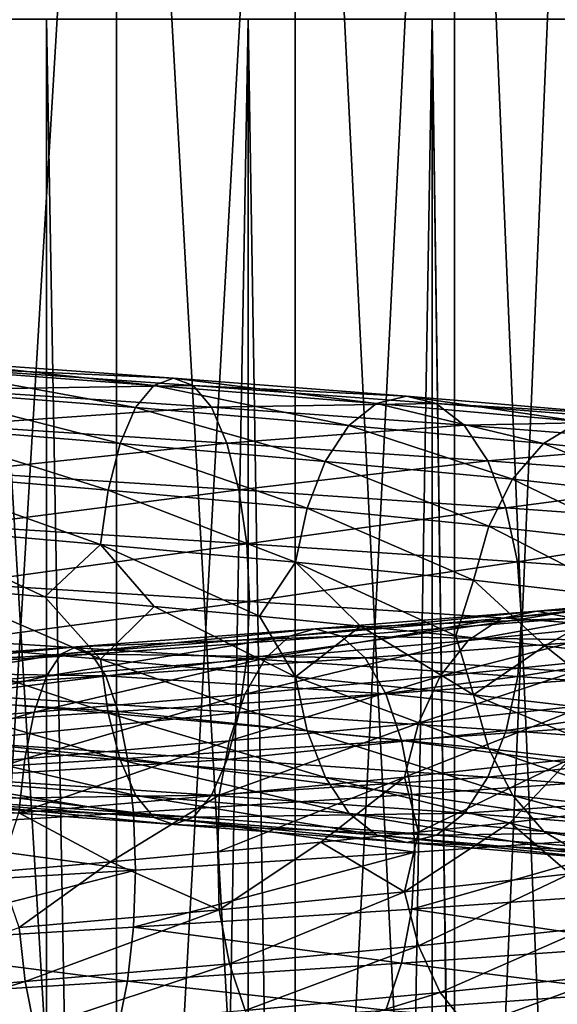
# Model space of a CAD drawing. Header units: metres. Extents: x -109 to 109, y -917 to 389.
# Tile 469 of 656: x 3 to 9, y -421 to -410. Entities that reach past the tile are written whole.
import ezdxf

# ---------------------------------------------------------------- set-up
doc = ezdxf.new("R2010")
doc.units = ezdxf.units.M
doc.layers.add('solid_24503124_XXX_01_SW0001_01', color=7, linetype='CONTINUOUS')

msp = doc.modelspace()

# ---------------------------------------------------------------- linework, layer by layer
at = {"layer": 'solid_24503124_XXX_01_SW0001_01'}
for points in [[(2.204994, -399, -388.454315), (2.204994, -434.5, -388.454315), (4.3349, -434.5, -389.060333)], [(4.3349, -399, -389.060333), (2.204994, -399, -388.454315), (4.3349, -434.5, -389.060333)], [(4.3349, -399, -411.439667), (4.3349, -434.5, -411.439667), (2.204994, -434.5, -412.045685)], [(2.204994, -399, -412.045685), (4.3349, -399, -411.439667), (2.204994, -434.5, -412.045685)], [(4.3349, -399, -389.060333), (4.3349, -434.5, -389.060333), (6.317186, -434.5, -390.047394)], [(6.317186, -399, -390.047394), (4.3349, -399, -389.060333), (6.317186, -434.5, -390.047394)], [(6.317186, -399, -410.452606), (6.317186, -434.5, -410.452606), (4.3349, -434.5, -411.439667)], [(4.3349, -399, -411.439667), (6.317186, -399, -410.452606), (4.3349, -434.5, -411.439667)], [(6.317186, -399, -390.047394), (6.317186, -434.5, -390.047394), (8.084348, -434.5, -391.381897)], [(8.084348, -399, -391.381897), (6.317186, -399, -390.047394), (8.084348, -434.5, -391.381897)], [(8.084348, -399, -409.118103), (8.084348, -434.5, -409.118103), (6.317186, -434.5, -410.452606)], [(6.317186, -399, -410.452606), (8.084348, -399, -409.118103), (6.317186, -434.5, -410.452606)], [(8.084348, -399, -391.381897), (8.084348, -434.5, -391.381897), (9.576207, -434.5, -393.018372)], [(9.576207, -399, -393.018372), (8.084348, -399, -391.381897), (9.576207, -434.5, -393.018372)], [(9.576207, -399, -407.481628), (9.576207, -434.5, -407.481628), (8.084348, -434.5, -409.118103)], [(8.084348, -399, -409.118103), (9.576207, -399, -407.481628), (8.084348, -434.5, -409.118103)], [(1.199402, -410, 12.944548), (1.198704, -535, 12.944597), (3.557269, -535, 12.503851)], [(1.19961, -410, -12.944529), (3.557269, -535, -12.503851), (1.198704, -535, -12.944597)], [(1.199402, -410, 12.944548), (3.557269, -535, 12.503851), (3.557692, -410, 12.503706)], [(3.557568, -410, -12.503741), (3.557269, -535, -12.503851), (1.19961, -410, -12.944529)], [(3.557692, -410, 12.503706), (3.557269, -535, 12.503851), (5.795265, -535, 11.636799)], [(5.79467, -410, -11.637084), (5.795265, -535, -11.636799), (3.557269, -535, -12.503851)], [(5.79467, -410, -11.637084), (3.557269, -535, -12.503851), (3.557568, -410, -12.503741)], [(3.557692, -410, 12.503706), (5.795265, -535, 11.636799), (5.794521, -410, 11.637158)], [(5.794521, -410, 11.637158), (5.795265, -535, 11.636799), (7.834196, -535, 10.374236)], [(5.794521, -410, 11.637158), (7.834196, -535, 10.374236), (7.834294, -410, 10.374181)], [(7.834188, -410, -10.374262), (5.795265, -535, -11.636799), (5.79467, -410, -11.637084)], [(7.834188, -410, -10.374262), (7.834196, -535, -10.374236), (5.795265, -535, -11.636799)], [(7.834188, -410, -10.374262), (9.606456, -535, -8.758754), (7.834196, -535, -10.374236)], [(9.607141, -410, -8.758013), (9.606456, -535, -8.758754), (7.834188, -410, -10.374262)], [(7.834294, -410, 10.374181), (7.834196, -535, 10.374236), (9.606456, -535, 8.758754)], [(7.834294, -410, 10.374181), (9.606456, -535, 8.758754), (9.607066, -410, 8.758096)], [(2.137902, -413.861908, -15.383871), (4.748773, -414.060333, -14.788359), (2.236156, -413.780304, -16.090885)], [(2.236156, -413.780304, -16.090885), (4.967018, -413.978729, -15.468005), (2.334446, -413.860291, -16.798157)], [(4.748773, -414.060333, -14.788359), (4.967018, -413.978729, -15.468005), (2.236156, -413.780304, -16.090885)], [(2.046802, -414.105103, -14.728334), (4.546418, -414.303528, -14.158198), (2.137902, -413.861908, -15.383871)], [(4.546418, -414.303528, -14.158198), (4.748773, -414.060333, -14.788359), (2.137902, -413.861908, -15.383871)], [(2.334446, -413.860291, -16.798157), (5.185341, -414.058716, -16.147898), (2.425653, -414.101868, -17.45446)], [(4.967018, -413.978729, -15.468005), (5.185341, -414.058716, -16.147898), (2.334446, -413.860291, -16.798157)], [(5.185341, -414.058716, -16.147898), (5.387933, -414.300293, -16.778795), (2.425653, -414.101868, -17.45446)], [(4.546418, -414.303528, -14.158198), (6.91042, -414.501953, -13.166953), (4.748773, -414.060333, -14.788359)], [(4.748773, -414.060333, -14.788359), (7.217993, -414.258759, -13.752995), (4.967018, -413.978729, -15.468005)], [(6.91042, -414.501953, -13.166953), (7.217993, -414.258759, -13.752995), (4.748773, -414.060333, -14.788359)], [(4.967018, -413.978729, -15.468005), (7.549719, -414.177155, -14.385058), (5.185341, -414.058716, -16.147898)], [(7.217993, -414.258759, -13.752995), (7.549719, -414.177155, -14.385058), (4.967018, -413.978729, -15.468005)], [(5.185341, -414.058716, -16.147898), (7.881565, -414.257141, -15.017349), (5.387933, -414.300293, -16.778795)], [(7.549719, -414.177155, -14.385058), (7.881565, -414.257141, -15.017349), (5.185341, -414.058716, -16.147898)], [(1.969368, -414.502991, -14.171139), (4.37442, -414.701447, -13.622572), (2.046802, -414.105103, -14.728334)], [(4.37442, -414.701447, -13.622572), (4.546418, -414.303528, -14.158198), (2.046802, -414.105103, -14.728334)], [(2.425653, -414.101868, -17.45446), (5.387933, -414.300293, -16.778795), (2.503246, -414.498352, -18.012806)], [(7.217993, -414.258759, -13.752995), (9.472935, -414.457214, -12.3085), (7.549719, -414.177155, -14.385058)], [(7.549719, -414.177155, -14.385058), (9.908294, -414.37561, -12.874176), (7.881565, -414.257141, -15.017349)], [(9.472935, -414.457214, -12.3085), (9.908294, -414.37561, -12.874176), (7.549719, -414.177155, -14.385058)], [(7.881565, -414.257141, -15.017349), (8.189497, -414.498749, -15.604077), (5.387933, -414.300293, -16.778795)], [(6.91042, -414.501953, -13.166953), (9.069275, -414.700409, -11.784011), (7.217993, -414.258759, -13.752995)], [(9.069275, -414.700409, -11.784011), (9.472935, -414.457214, -12.3085), (7.217993, -414.258759, -13.752995)], [(7.881565, -414.257141, -15.017349), (10.34381, -414.455597, -13.440058), (8.189497, -414.498749, -15.604077)], [(9.908294, -414.37561, -12.874176), (10.34381, -414.455597, -13.440058), (7.881565, -414.257141, -15.017349)], [(5.387933, -414.300293, -16.778795), (5.560286, -414.696777, -17.315527), (2.503246, -414.498352, -18.012806)], [(4.37442, -414.701447, -13.622572), (6.648989, -414.899872, -12.668828), (4.546418, -414.303528, -14.158198)], [(6.648989, -414.899872, -12.668828), (6.91042, -414.501953, -13.166953), (4.546418, -414.303528, -14.158198)], [(5.387933, -414.300293, -16.778795), (8.189497, -414.498749, -15.604077), (5.560286, -414.696777, -17.315527)], [(1.909741, -415.021759, -13.742077), (4.241975, -415.220215, -13.210119), (1.969368, -414.502991, -14.171139)], [(4.241975, -415.220215, -13.210119), (4.37442, -414.701447, -13.622572), (1.969368, -414.502991, -14.171139)], [(2.503246, -414.498352, -18.012806), (5.560286, -414.696777, -17.315527), (2.563069, -415.016113, -18.443275)], [(8.189497, -414.498749, -15.604077), (8.451468, -414.895233, -16.103231), (5.560286, -414.696777, -17.315527)], [(6.648989, -414.899872, -12.668828), (8.726171, -415.098297, -11.338204), (6.91042, -414.501953, -13.166953)], [(8.726171, -415.098297, -11.338204), (9.069275, -414.700409, -11.784011), (6.91042, -414.501953, -13.166953)], [(10.34381, -414.455597, -13.440058), (10.747943, -414.697174, -13.96516), (8.189497, -414.498749, -15.604077)], [(8.189497, -414.498749, -15.604077), (10.747943, -414.697174, -13.96516), (8.451468, -414.895233, -16.103231)], [(9.069275, -414.700409, -11.784011), (10.958831, -414.898834, -10.051695), (9.472935, -414.457214, -12.3085)], [(5.560286, -414.696777, -17.315527), (5.693165, -415.214539, -17.729334), (2.563069, -415.016113, -18.443275)], [(4.241975, -415.220215, -13.210119), (6.447676, -415.41864, -12.285252), (4.37442, -414.701447, -13.622572)], [(6.447676, -415.41864, -12.285252), (6.648989, -414.899872, -12.668828), (4.37442, -414.701447, -13.622572)], [(5.560286, -414.696777, -17.315527), (8.451468, -414.895233, -16.103231), (5.693165, -415.214539, -17.729334)], [(10.747943, -414.697174, -13.96516), (11.091756, -415.093658, -14.411888), (8.451468, -414.895233, -16.103231)], [(8.726171, -415.098297, -11.338204), (10.544242, -415.296722, -9.671424), (9.069275, -414.700409, -11.784011)], [(10.544242, -415.296722, -9.671424), (10.958831, -414.898834, -10.051695), (9.069275, -414.700409, -11.784011)], [(8.451468, -414.895233, -16.103231), (8.653441, -415.412994, -16.488066), (5.693165, -415.214539, -17.729334)], [(6.447676, -415.41864, -12.285252), (8.461967, -415.617065, -10.994915), (6.648989, -414.899872, -12.668828)], [(8.461967, -415.617065, -10.994915), (8.726171, -415.098297, -11.338204), (6.648989, -414.899872, -12.668828)], [(8.451468, -414.895233, -16.103231), (11.091756, -415.093658, -14.411888), (8.653441, -415.412994, -16.488066)], [(1.87148, -415.620972, -13.466759), (4.156989, -415.819397, -12.945458), (1.909741, -415.021759, -13.742077)], [(4.156989, -415.819397, -12.945458), (4.241975, -415.220215, -13.210119), (1.909741, -415.021759, -13.742077)], [(2.563069, -415.016113, -18.443275), (5.693165, -415.214539, -17.729334), (2.601561, -415.614716, -18.720257)], [(8.461967, -415.617065, -10.994915), (10.224992, -415.815491, -9.3786), (8.726171, -415.098297, -11.338204)], [(11.091756, -415.093658, -14.411888), (11.356826, -415.61142, -14.756303), (8.653441, -415.412994, -16.488066)], [(10.224992, -415.815491, -9.3786), (10.544242, -415.296722, -9.671424), (8.726171, -415.098297, -11.338204)], [(5.693165, -415.214539, -17.729334), (5.778665, -415.813141, -17.995592), (2.601561, -415.614716, -18.720257)], [(4.156989, -415.819397, -12.945458), (6.318499, -416.017822, -12.03912), (4.241975, -415.220215, -13.210119)], [(6.318499, -416.017822, -12.03912), (6.447676, -415.41864, -12.285252), (4.241975, -415.220215, -13.210119)], [(5.693165, -415.214539, -17.729334), (8.653441, -415.412994, -16.488066), (5.778665, -415.813141, -17.995592)], [(8.653441, -415.412994, -16.488066), (8.783399, -416.011597, -16.735683), (5.778665, -415.813141, -17.995592)], [(6.318499, -416.017822, -12.03912), (8.292434, -416.216278, -10.774635), (6.447676, -415.41864, -12.285252)], [(8.292434, -416.216278, -10.774635), (8.461967, -415.617065, -10.994915), (6.447676, -415.41864, -12.285252)], [(8.653441, -415.412994, -16.488066), (11.356826, -415.61142, -14.756303), (8.783399, -416.011597, -16.735683)], [(1.87148, -415.620972, -13.466759), (2.291537, -416.290405, -13.303241), (3.540513, -416.399384, -13.026772)], [(1.87148, -415.620972, -13.466759), (3.540513, -416.399384, -13.026772), (4.156989, -415.819397, -12.945458)], [(2.601561, -415.614716, -18.720257), (5.778665, -415.813141, -17.995592), (2.607398, -416.252594, -18.819218)], [(8.292434, -416.216278, -10.774635), (10.020137, -416.414703, -9.190703), (8.461967, -415.617065, -10.994915)], [(10.020137, -416.414703, -9.190703), (10.224992, -415.815491, -9.3786), (8.461967, -415.617065, -10.994915)], [(11.356826, -415.61142, -14.756303), (11.527383, -416.210022, -14.977913), (8.783399, -416.011597, -16.735683)], [(5.778665, -415.813141, -17.995592), (5.809023, -416.451508, -18.08964), (2.607398, -416.252594, -18.819218)], [(4.156989, -415.819397, -12.945458), (3.540513, -416.399384, -13.026772), (4.753007, -416.507904, -12.635534)], [(4.156989, -415.819397, -12.945458), (4.753007, -416.507904, -12.635534), (5.921514, -416.616333, -12.131742)], [(4.156989, -415.819397, -12.945458), (5.921514, -416.616333, -12.131742), (6.318499, -416.017822, -12.03912)], [(5.778665, -415.813141, -17.995592), (8.783399, -416.011597, -16.735683), (5.809023, -416.451508, -18.08964)], [(8.783399, -416.011597, -16.735683), (8.824826, -416.649628, -16.825552), (5.809023, -416.451508, -18.08964)], [(6.318499, -416.017822, -12.03912), (5.921514, -416.616333, -12.131742), (7.039424, -416.724945, -11.518464)], [(6.318499, -416.017822, -12.03912), (7.039424, -416.724945, -11.518464), (8.09824, -416.833923, -10.800395)], [(6.318499, -416.017822, -12.03912), (8.09824, -416.833923, -10.800395), (8.292434, -416.216278, -10.774635)], [(8.783399, -416.011597, -16.735683), (11.527383, -416.210022, -14.977913), (8.824826, -416.649628, -16.825552)], [(2.607398, -416.252594, -18.819218), (5.809023, -416.451508, -18.08964), (2.601826, -416.885162, -18.722162)], [(8.292434, -416.216278, -10.774635), (8.09824, -416.833923, -10.800395), (9.084081, -416.942841, -9.986256)], [(8.292434, -416.216278, -10.774635), (9.084081, -416.942841, -9.986256), (10.020137, -416.414703, -9.190703)], [(11.527383, -416.210022, -14.977913), (11.587509, -416.848358, -15.05634), (8.824826, -416.649628, -16.825552)], [(1.871745, -416.891418, -13.468664), (4.157577, -417.089844, -12.94729), (2.291537, -416.290405, -13.303241)], [(4.157577, -417.089844, -12.94729), (3.540513, -416.399384, -13.026772), (2.291537, -416.290405, -13.303241)], [(8.600976, -416.639954, 12.932597), (8.996261, -416.55835, 13.526956), (11.186664, -416.359924, 11.781415)], [(10.695134, -416.441528, 11.263753), (8.600976, -416.639954, 12.932597), (11.186664, -416.359924, 11.781415)], [(11.186664, -416.359924, 11.781415), (8.996261, -416.55835, 13.526956), (11.67837, -416.439911, 12.299264)], [(5.809023, -416.451508, -18.08964), (5.779253, -417.083588, -17.997425), (2.601826, -416.885162, -18.722162)], [(4.157577, -417.089844, -12.94729), (4.753007, -416.507904, -12.635534), (3.540513, -416.399384, -13.026772)], [(5.809023, -416.451508, -18.08964), (8.824826, -416.649628, -16.825552), (5.779253, -417.083588, -17.997425)], [(8.234471, -416.883148, 12.381515), (8.600976, -416.639954, 12.932597), (10.695134, -416.441528, 11.263753)], [(10.239394, -416.684723, 10.783783), (8.234471, -416.883148, 12.381515), (10.695134, -416.441528, 11.263753)], [(8.996261, -416.55835, 13.526956), (9.391689, -416.638336, 14.12153), (11.67837, -416.439911, 12.299264)], [(10.020137, -416.414703, -9.190703), (9.084081, -416.942841, -9.986256), (9.986177, -417.051514, -9.084167)], [(4.157577, -417.089844, -12.94729), (6.319393, -417.288269, -12.040824), (4.753007, -416.507904, -12.635534)], [(6.319393, -417.288269, -12.040824), (5.921514, -416.616333, -12.131742), (4.753007, -416.507904, -12.635534)], [(6.252214, -416.838379, 14.218593), (6.539555, -416.756775, 14.872054), (8.996261, -416.55835, 13.526956)], [(8.600976, -416.639954, 12.932597), (6.252214, -416.838379, 14.218593), (8.996261, -416.55835, 13.526956)], [(8.996261, -416.55835, 13.526956), (6.539555, -416.756775, 14.872054), (9.391689, -416.638336, 14.12153)], [(8.824826, -416.649628, -16.825552), (8.784293, -417.282043, -16.737389), (5.779253, -417.083588, -17.997425)], [(6.319393, -417.288269, -12.040824), (7.039424, -416.724945, -11.518464), (5.921514, -416.616333, -12.131742)], [(5.985795, -417.081573, 13.612711), (6.252214, -416.838379, 14.218593), (8.600976, -416.639954, 12.932597)], [(8.234471, -416.883148, 12.381515), (5.985795, -417.081573, 13.612711), (8.600976, -416.639954, 12.932597)], [(6.539555, -416.756775, 14.872054), (6.826999, -416.836761, 15.525751), (9.391689, -416.638336, 14.12153)], [(9.391689, -416.638336, 14.12153), (6.826999, -416.836761, 15.525751), (9.758623, -416.879913, 14.673258)], [(7.922949, -417.281036, 11.913103), (8.234471, -416.883148, 12.381515), (10.239394, -416.684723, 10.783783)], [(9.852022, -417.082611, 10.375816), (7.922949, -417.281036, 11.913103), (10.239394, -416.684723, 10.783783)], [(8.824826, -416.649628, -16.825552), (11.587509, -416.848358, -15.05634), (8.784293, -417.282043, -16.737389)], [(3.717041, -417.036804, 15.080308), (3.88787, -416.9552, 15.773372), (6.539555, -416.756775, 14.872054)], [(6.252214, -416.838379, 14.218593), (3.717041, -417.036804, 15.080308), (6.539555, -416.756775, 14.872054)], [(6.539555, -416.756775, 14.872054), (3.88787, -416.9552, 15.773372), (6.826999, -416.836761, 15.525751)], [(6.319393, -417.288269, -12.040824), (8.293608, -417.486725, -10.77616), (7.039424, -416.724945, -11.518464)], [(8.293608, -417.486725, -10.77616), (8.09824, -416.833923, -10.800395), (7.039424, -416.724945, -11.518464)], [(4.243077, -417.688446, -13.21355), (4.157577, -417.089844, -12.94729), (1.871745, -416.891418, -13.468664)], [(1.910237, -417.490021, -13.745646), (4.243077, -417.688446, -13.21355), (1.871745, -416.891418, -13.468664)], [(2.601826, -416.885162, -18.722162), (5.779253, -417.083588, -17.997425), (2.563565, -417.484375, -18.446844)], [(3.558651, -417.279999, 14.437707), (3.717041, -417.036804, 15.080308), (6.252214, -416.838379, 14.218593)], [(5.985795, -417.081573, 13.612711), (3.558651, -417.279999, 14.437707), (6.252214, -416.838379, 14.218593)], [(3.88787, -416.9552, 15.773372), (4.05876, -417.035187, 16.466686), (6.826999, -416.836761, 15.525751)], [(6.826999, -416.836761, 15.525751), (4.05876, -417.035187, 16.466686), (7.09373, -417.078339, 16.132341)], [(5.759344, -417.479462, 13.097722), (5.985795, -417.081573, 13.612711), (8.234471, -416.883148, 12.381515)], [(7.922949, -417.281036, 11.913103), (5.759344, -417.479462, 13.097722), (8.234471, -416.883148, 12.381515)], [(6.826999, -416.836761, 15.525751), (7.09373, -417.078339, 16.132341), (9.758623, -416.879913, 14.673258)], [(9.758623, -416.879913, 14.673258), (7.09373, -417.078339, 16.132341), (10.070788, -417.276398, 15.142636)], [(8.293608, -417.486725, -10.77616), (9.084081, -416.942841, -9.986256), (8.09824, -416.833923, -10.800395)], [(11.587509, -416.848358, -15.05634), (11.528557, -417.480469, -14.979438), (8.784293, -417.282043, -16.737389)], [(1.071474, -417.235229, 15.495208), (1.120717, -417.153625, 16.20734), (3.88787, -416.9552, 15.773372)], [(3.717041, -417.036804, 15.080308), (1.071474, -417.235229, 15.495208), (3.88787, -416.9552, 15.773372)], [(3.88787, -416.9552, 15.773372), (1.120717, -417.153625, 16.20734), (4.05876, -417.035187, 16.466686)], [(8.293608, -417.486725, -10.77616), (10.021556, -417.68515, -9.192004), (9.084081, -416.942841, -9.986256)], [(10.021556, -417.68515, -9.192004), (9.986177, -417.051514, -9.084167), (9.084081, -416.942841, -9.986256)], [(1.025817, -417.478424, 14.834927), (1.071474, -417.235229, 15.495208), (3.717041, -417.036804, 15.080308)], [(3.558651, -417.279999, 14.437707), (1.025817, -417.478424, 14.834927), (3.717041, -417.036804, 15.080308)], [(1.120717, -417.153625, 16.20734), (1.169978, -417.233612, 16.919729), (4.05876, -417.035187, 16.466686)], [(4.05876, -417.035187, 16.466686), (1.169978, -417.233612, 16.919729), (4.217336, -417.276764, 17.110039)], [(5.779253, -417.083588, -17.997425), (5.694267, -417.6828, -17.732763), (2.563565, -417.484375, -18.446844)], [(3.424022, -417.677887, 13.891507), (3.558651, -417.279999, 14.437707), (5.985795, -417.081573, 13.612711)], [(5.759344, -417.479462, 13.097722), (3.424022, -417.677887, 13.891507), (5.985795, -417.081573, 13.612711)], [(4.05876, -417.035187, 16.466686), (4.217336, -417.276764, 17.110039), (7.09373, -417.078339, 16.132341)], [(6.44935, -417.886871, -12.288442), (6.319393, -417.288269, -12.040824), (4.157577, -417.089844, -12.94729)], [(4.243077, -417.688446, -13.21355), (6.44935, -417.886871, -12.288442), (4.157577, -417.089844, -12.94729)], [(7.09373, -417.078339, 16.132341), (4.217336, -417.276764, 17.110039), (7.32065, -417.474823, 16.648396)], [(5.779253, -417.083588, -17.997425), (8.784293, -417.282043, -16.737389), (5.694267, -417.6828, -17.732763)], [(7.09373, -417.078339, 16.132341), (7.32065, -417.474823, 16.648396), (10.070788, -417.276398, 15.142636)], [(7.683064, -417.799805, 11.552408), (7.922949, -417.281036, 11.913103), (9.852022, -417.082611, 10.375816)], [(9.553731, -417.601379, 10.061666), (7.683064, -417.799805, 11.552408), (9.852022, -417.082611, 10.375816)], [(1.169978, -417.233612, 16.919729), (1.215689, -417.47522, 17.580782), (4.217336, -417.276764, 17.110039)], [(0.987009, -417.876343, 14.2737), (1.025817, -417.478424, 14.834927), (3.558651, -417.279999, 14.437707)], [(3.424022, -417.677887, 13.891507), (0.987009, -417.876343, 14.2737), (3.558651, -417.279999, 14.437707)], [(4.217336, -417.276764, 17.110039), (1.215689, -417.47522, 17.580782), (4.352243, -417.673248, 17.657368)], [(4.217336, -417.276764, 17.110039), (4.352243, -417.673248, 17.657368), (7.32065, -417.474823, 16.648396)], [(5.584967, -417.99823, 12.701159), (5.759344, -417.479462, 13.097722), (7.922949, -417.281036, 11.913103)], [(7.683064, -417.799805, 11.552408), (5.584967, -417.99823, 12.701159), (7.922949, -417.281036, 11.913103)], [(8.784293, -417.282043, -16.737389), (8.655116, -417.881226, -16.491257), (5.694267, -417.6828, -17.732763)], [(8.464165, -418.085297, -10.99777), (8.293608, -417.486725, -10.77616), (6.319393, -417.288269, -12.040824)], [(6.44935, -417.886871, -12.288442), (8.464165, -418.085297, -10.99777), (6.319393, -417.288269, -12.040824)], [(10.070788, -417.276398, 15.142636), (7.32065, -417.474823, 16.648396), (10.31146, -417.794159, 15.504515)], [(8.784293, -417.282043, -16.737389), (11.528557, -417.480469, -14.979438), (8.655116, -417.881226, -16.491257)], [(1.215689, -417.47522, 17.580782), (1.254578, -417.871704, 18.143169), (4.352243, -417.673248, 17.657368)], [(4.375956, -418.206207, -13.627356), (4.243077, -417.688446, -13.21355), (1.910237, -417.490021, -13.745646)], [(1.97006, -418.007782, -14.176115), (4.375956, -418.206207, -13.627356), (1.910237, -417.490021, -13.745646)], [(2.563565, -417.484375, -18.446844), (5.694267, -417.6828, -17.732763), (2.503937, -418.003143, -18.017782)], [(3.320352, -418.196686, 13.470911), (3.424022, -417.677887, 13.891507), (5.759344, -417.479462, 13.097722)], [(5.584967, -417.99823, 12.701159), (3.320352, -418.196686, 13.470911), (5.759344, -417.479462, 13.097722)], [(7.32065, -417.474823, 16.648396), (4.352243, -417.673248, 17.657368), (7.495598, -417.992584, 17.046257)], [(7.32065, -417.474823, 16.648396), (7.495598, -417.992584, 17.046257), (10.31146, -417.794159, 15.504515)], [(10.227648, -418.283752, -9.381036), (10.021556, -417.68515, -9.192004), (8.293608, -417.486725, -10.77616)], [(8.464165, -418.085297, -10.99777), (10.227648, -418.283752, -9.381036), (8.293608, -417.486725, -10.77616)], [(11.528557, -417.480469, -14.979438), (11.359024, -418.079651, -14.759158), (8.655116, -417.881226, -16.491257)], [(0.957125, -418.395111, 13.841532), (0.987009, -417.876343, 14.2737), (3.424022, -417.677887, 13.891507)], [(3.320352, -418.196686, 13.470911), (0.957125, -418.395111, 13.841532), (3.424022, -417.677887, 13.891507)], [(4.352243, -417.673248, 17.657368), (1.254578, -417.871704, 18.143169), (4.456253, -418.19101, 18.079342)], [(4.352243, -417.673248, 17.657368), (4.456253, -418.19101, 18.079342), (7.495598, -417.992584, 17.046257)], [(7.529137, -418.399017, 11.320958), (7.683064, -417.799805, 11.552408), (9.553731, -417.601379, 10.061666)], [(9.362325, -418.200592, 9.860083), (7.529137, -418.399017, 11.320958), (9.553731, -417.601379, 10.061666)], [(5.694267, -417.6828, -17.732763), (5.561821, -418.201569, -17.320311), (2.503937, -418.003143, -18.017782)], [(6.651323, -418.404633, -12.673276), (6.44935, -417.886871, -12.288442), (4.243077, -417.688446, -13.21355)], [(4.375956, -418.206207, -13.627356), (6.651323, -418.404633, -12.673276), (4.243077, -417.688446, -13.21355)], [(5.694267, -417.6828, -17.732763), (8.655116, -417.881226, -16.491257), (5.561821, -418.201569, -17.320311)], [(1.254578, -417.871704, 18.143169), (1.284559, -418.389465, 18.576754), (4.456253, -418.19101, 18.079342)], [(5.473074, -418.597443, 12.446695), (5.584967, -417.99823, 12.701159), (7.683064, -417.799805, 11.552408)], [(7.529137, -418.399017, 11.320958), (5.473074, -418.597443, 12.446695), (7.683064, -417.799805, 11.552408)], [(8.655116, -417.881226, -16.491257), (8.453803, -418.399994, -16.107679), (5.561821, -418.201569, -17.320311)], [(8.729235, -418.603058, -11.342185), (8.464165, -418.085297, -10.99777), (6.44935, -417.886871, -12.288442)], [(6.651323, -418.404633, -12.673276), (8.729235, -418.603058, -11.342185), (6.44935, -417.886871, -12.288442)], [(10.31146, -417.794159, 15.504515), (7.495598, -417.992584, 17.046257), (10.466317, -418.392761, 15.737361)], [(8.655116, -417.881226, -16.491257), (11.359024, -418.079651, -14.759158), (8.453803, -418.399994, -16.107679)], [(2.503937, -418.003143, -18.017782), (5.561821, -418.201569, -17.320311), (2.426504, -418.401031, -17.460587)], [(3.25383, -418.795868, 13.201025), (3.320352, -418.196686, 13.470911), (5.584967, -417.99823, 12.701159)], [(5.473074, -418.597443, 12.446695), (3.25383, -418.795868, 13.201025), (5.584967, -417.99823, 12.701159)], [(7.495598, -417.992584, 17.046257), (4.456253, -418.19101, 18.079342), (7.608167, -418.591187, 17.302258)], [(7.495598, -417.992584, 17.046257), (7.608167, -418.591187, 17.302258), (10.466317, -418.392761, 15.737361)], [(4.548309, -418.602692, -14.164087), (4.375956, -418.206207, -13.627356), (1.97006, -418.007782, -14.176115)], [(2.047653, -418.404266, -14.73446), (4.548309, -418.602692, -14.164087), (1.97006, -418.007782, -14.176115)], [(11.359024, -418.079651, -14.759158), (11.09482, -418.598419, -14.415869), (8.453803, -418.399994, -16.107679)], [(10.547944, -418.801514, -9.67482), (10.227648, -418.283752, -9.381036), (8.464165, -418.085297, -10.99777)], [(8.729235, -418.603058, -11.342185), (10.547944, -418.801514, -9.67482), (8.464165, -418.085297, -10.99777)], [(0.937949, -418.994293, 13.56422), (0.957125, -418.395111, 13.841532), (3.320352, -418.196686, 13.470911)], [(3.25383, -418.795868, 13.201025), (0.937949, -418.994293, 13.56422), (3.320352, -418.196686, 13.470911)], [(4.456253, -418.19101, 18.079342), (1.284559, -418.389465, 18.576754), (4.523177, -418.789612, 18.350859)], [(5.561821, -418.201569, -17.320311), (5.389824, -418.599457, -16.784685), (2.426504, -418.401031, -17.460587)], [(6.913294, -418.801117, -13.17243), (6.651323, -418.404633, -12.673276), (4.375956, -418.206207, -13.627356)], [(4.548309, -418.602692, -14.164087), (6.913294, -418.801117, -13.17243), (4.375956, -418.206207, -13.627356)], [(4.456253, -418.19101, 18.079342), (4.523177, -418.789612, 18.350859), (7.608167, -418.591187, 17.302258)], [(5.561821, -418.201569, -17.320311), (8.453803, -418.399994, -16.107679), (5.389824, -418.599457, -16.784685)], [(9.362325, -418.200592, 9.860083), (7.684624, -419.009583, 11.098352), (7.529137, -418.399017, 11.320958)], [(9.362325, -418.200592, 9.860083), (8.699995, -418.900726, 10.322273), (7.684624, -419.009583, 11.098352)], [(9.362325, -418.200592, 9.860083), (9.63579, -418.792053, 9.455229), (8.699995, -418.900726, 10.322273)], [(1.284559, -418.389465, 18.576754), (1.303851, -418.988068, 18.85574), (4.523177, -418.789612, 18.350859)], [(4.750901, -418.844269, -14.794986), (4.548309, -418.602692, -14.164087), (2.047653, -418.404266, -14.73446)], [(2.13886, -418.645844, -15.390764), (4.750901, -418.844269, -14.794986), (2.047653, -418.404266, -14.73446)], [(2.426504, -418.401031, -17.460587), (5.389824, -418.599457, -16.784685), (2.335404, -418.644226, -16.80505)], [(8.453803, -418.399994, -16.107679), (8.192371, -418.797913, -15.609554), (5.389824, -418.599457, -16.784685)], [(7.529137, -418.399017, 11.320958), (6.600722, -419.118439, 11.775563), (5.459516, -419.227173, 12.346761)], [(7.529137, -418.399017, 11.320958), (5.459516, -419.227173, 12.346761), (5.473074, -418.597443, 12.446695)], [(7.529137, -418.399017, 11.320958), (7.684624, -419.009583, 11.098352), (6.600722, -419.118439, 11.775563)], [(9.073048, -418.999573, -11.788913), (8.729235, -418.603058, -11.342185), (6.651323, -418.404633, -12.673276)], [(6.913294, -418.801117, -13.17243), (9.073048, -418.999573, -11.788913), (6.651323, -418.404633, -12.673276)], [(10.466317, -418.392761, 15.737361), (7.608167, -418.591187, 17.302258), (10.518348, -419.031311, 15.821439)], [(8.453803, -418.399994, -16.107679), (11.09482, -418.598419, -14.415869), (8.192371, -418.797913, -15.609554)], [(4.969224, -418.924255, -15.474877), (4.750901, -418.844269, -14.794986), (2.13886, -418.645844, -15.390764)], [(2.23715, -418.72583, -16.098036), (4.969224, -418.924255, -15.474877), (2.13886, -418.645844, -15.390764)], [(2.335404, -418.644226, -16.80505), (5.187469, -418.842651, -16.154524), (2.23715, -418.72583, -16.098036)], [(5.389824, -418.599457, -16.784685), (5.187469, -418.842651, -16.154524), (2.335404, -418.644226, -16.80505)], [(5.473074, -418.597443, 12.446695), (4.270405, -419.335785, 12.806462), (3.25383, -418.795868, 13.201025)], [(5.473074, -418.597443, 12.446695), (5.459516, -419.227173, 12.346761), (4.270405, -419.335785, 12.806462)], [(7.608167, -418.591187, 17.302258), (4.523177, -418.789612, 18.350859), (7.644907, -419.229736, 17.394064)], [(7.221227, -419.042694, -13.759158), (6.913294, -418.801117, -13.17243), (4.548309, -418.602692, -14.164087)], [(4.750901, -418.844269, -14.794986), (7.221227, -419.042694, -13.759158), (4.548309, -418.602692, -14.164087)], [(5.389824, -418.599457, -16.784685), (8.192371, -418.797913, -15.609554), (5.187469, -418.842651, -16.154524)], [(7.608167, -418.591187, 17.302258), (7.644907, -419.229736, 17.394064), (10.518348, -419.031311, 15.821439)], [(11.09482, -418.598419, -14.415869), (10.751716, -418.996338, -13.970062), (8.192371, -418.797913, -15.609554)], [(10.963389, -419.197998, -10.055876), (10.547944, -418.801514, -9.67482), (8.729235, -418.603058, -11.342185)], [(9.073048, -418.999573, -11.788913), (10.963389, -419.197998, -10.055876), (8.729235, -418.603058, -11.342185)], [(5.187469, -418.842651, -16.154524), (4.969224, -418.924255, -15.474877), (2.23715, -418.72583, -16.098036)], [(4.523177, -418.789612, 18.350859), (1.303851, -418.988068, 18.85574), (4.544806, -419.428101, 18.447306)], [(3.25383, -418.795868, 13.201025), (4.270405, -419.335785, 12.806462), (3.039556, -419.444702, 13.15252)], [(4.523177, -418.789612, 18.350859), (4.544806, -419.428101, 18.447306), (7.644907, -419.229736, 17.394064)], [(7.553073, -419.122681, -14.39145), (7.221227, -419.042694, -13.759158), (4.750901, -418.844269, -14.794986)], [(4.969224, -418.924255, -15.474877), (7.553073, -419.122681, -14.39145), (4.750901, -418.844269, -14.794986)], [(5.187469, -418.842651, -16.154524), (7.884799, -419.041107, -15.023513), (4.969224, -418.924255, -15.474877)], [(8.192371, -418.797913, -15.609554), (7.884799, -419.041107, -15.023513), (5.187469, -418.842651, -16.154524)], [(9.47718, -419.24115, -12.314015), (9.073048, -418.999573, -11.788913), (6.913294, -418.801117, -13.17243)], [(7.221227, -419.042694, -13.759158), (9.47718, -419.24115, -12.314015), (6.913294, -418.801117, -13.17243)], [(8.192371, -418.797913, -15.609554), (10.751716, -418.996338, -13.970062), (7.884799, -419.041107, -15.023513)], [(9.363649, -419.471039, 9.861479), (8.699995, -418.900726, 10.322273), (9.63579, -418.792053, 9.455229)], [(1.303851, -418.988068, 18.85574), (1.305051, -419.62674, 18.95472), (4.544806, -419.428101, 18.447306)], [(7.884799, -419.041107, -15.023513), (7.553073, -419.122681, -14.39145), (4.969224, -418.924255, -15.474877)], [(7.530202, -419.669464, 11.322561), (7.684624, -419.009583, 11.098352), (8.699995, -418.900726, 10.322273)], [(9.363649, -419.471039, 9.861479), (7.530202, -419.669464, 11.322561), (8.699995, -418.900726, 10.322273)], [(7.530202, -419.669464, 11.322561), (6.600722, -419.118439, 11.775563), (7.684624, -419.009583, 11.098352)], [(9.912697, -419.321136, -12.879896), (9.47718, -419.24115, -12.314015), (7.221227, -419.042694, -13.759158)], [(7.553073, -419.122681, -14.39145), (9.912697, -419.321136, -12.879896), (7.221227, -419.042694, -13.759158)], [(7.884799, -419.041107, -15.023513), (10.348056, -419.239532, -13.445573), (7.553073, -419.122681, -14.39145)], [(10.518348, -419.031311, 15.821439), (7.608942, -419.861633, 17.30402), (10.467382, -419.663208, 15.738964)], [(10.518348, -419.031311, 15.821439), (7.644907, -419.229736, 17.394064), (7.608942, -419.861633, 17.30402)], [(10.751716, -418.996338, -13.970062), (10.348056, -419.239532, -13.445573), (7.884799, -419.041107, -15.023513)], [(11.451722, -419.439575, -10.503786), (10.963389, -419.197998, -10.055876), (9.073048, -418.999573, -11.788913)], [(9.47718, -419.24115, -12.314015), (11.451722, -419.439575, -10.503786), (9.073048, -418.999573, -11.788913)], [(5.473848, -419.867889, 12.448458), (5.459516, -419.227173, 12.346761), (6.600722, -419.118439, 11.775563)], [(7.530202, -419.669464, 11.322561), (5.473848, -419.867889, 12.448458), (6.600722, -419.118439, 11.775563)], [(10.348056, -419.239532, -13.445573), (9.912697, -419.321136, -12.879896), (7.553073, -419.122681, -14.39145)], [(5.473848, -419.867889, 12.448458), (4.270405, -419.335785, 12.806462), (5.459516, -419.227173, 12.346761)], [(7.644907, -419.229736, 17.394064), (4.523637, -420.060059, 18.352726), (7.608942, -419.861633, 17.30402)], [(7.644907, -419.229736, 17.394064), (4.544806, -419.428101, 18.447306), (4.523637, -420.060059, 18.352726)], [(3.25429, -420.066315, 13.202894), (3.039556, -419.444702, 13.15252), (4.270405, -419.335785, 12.806462)], [(5.473848, -419.867889, 12.448458), (3.25429, -420.066315, 13.202894), (4.270405, -419.335785, 12.806462)], [(4.544806, -419.428101, 18.447306), (1.303984, -420.258514, 18.857658), (4.523637, -420.060059, 18.352726)], [(4.544806, -419.428101, 18.447306), (1.305051, -419.62674, 18.95472), (1.303984, -420.258514, 18.857658)], [(7.68506, -420.268066, 11.555408), (7.530202, -419.669464, 11.322561), (9.363649, -419.471039, 9.861479)], [(9.556211, -420.069611, 10.064279), (7.68506, -420.268066, 11.555408), (9.363649, -419.471039, 9.861479)], [(5.586417, -420.466492, 12.704458), (5.473848, -419.867889, 12.448458), (7.530202, -419.669464, 11.322561)], [(7.68506, -420.268066, 11.555408), (5.586417, -420.466492, 12.704458), (7.530202, -419.669464, 11.322561)], [(10.467382, -419.663208, 15.738964), (7.608942, -419.861633, 17.30402), (10.313455, -420.262421, 15.507515)], [(3.321214, -420.664917, 13.474409), (3.25429, -420.066315, 13.202894), (5.473848, -419.867889, 12.448458)], [(5.586417, -420.466492, 12.704458), (3.321214, -420.664917, 13.474409), (5.473848, -419.867889, 12.448458)], [(7.608942, -419.861633, 17.30402), (4.523637, -420.060059, 18.352726), (7.497048, -420.460846, 17.049555)], [(7.608942, -419.861633, 17.30402), (7.497048, -420.460846, 17.049555), (10.313455, -420.262421, 15.507515)], [(3.321214, -420.664917, 13.474409), (0.957373, -420.863342, 13.845126), (3.25429, -420.066315, 13.202894)], [(4.523637, -420.060059, 18.352726), (1.303984, -420.258514, 18.857658), (4.457115, -420.659271, 18.08284)], [(4.523637, -420.060059, 18.352726), (4.457115, -420.659271, 18.08284), (7.497048, -420.460846, 17.049555)], [(7.925731, -420.785828, 11.917286), (7.68506, -420.268066, 11.555408), (9.556211, -420.069611, 10.064279)], [(9.855481, -420.587372, 10.379458), (7.925731, -420.785828, 11.917286), (9.556211, -420.069611, 10.064279)], [(1.303984, -420.258514, 18.857658), (1.284808, -420.857697, 18.580349), (4.457115, -420.659271, 18.08284)], [(5.761366, -420.984253, 13.102321), (5.586417, -420.466492, 12.704458), (7.68506, -420.268066, 11.555408)], [(7.925731, -420.785828, 11.917286), (5.761366, -420.984253, 13.102321), (7.68506, -420.268066, 11.555408)], [(10.313455, -420.262421, 15.507515), (7.497048, -420.460846, 17.049555), (10.07357, -420.781189, 15.146819)], [(3.425224, -421.182678, 13.896384), (3.321214, -420.664917, 13.474409), (5.586417, -420.466492, 12.704458)], [(5.761366, -420.984253, 13.102321), (3.425224, -421.182678, 13.896384), (5.586417, -420.466492, 12.704458)], [(7.497048, -420.460846, 17.049555), (4.457115, -420.659271, 18.08284), (7.322671, -420.979614, 16.652994)], [(7.497048, -420.460846, 17.049555), (7.322671, -420.979614, 16.652994), (10.07357, -420.781189, 15.146819)], [(8.237897, -421.182312, 12.386664), (7.925731, -420.785828, 11.917286), (9.855481, -420.587372, 10.379458)], [(10.243653, -420.983887, 10.788268), (8.237897, -421.182312, 12.386664), (9.855481, -420.587372, 10.379458)], [(0.987355, -421.381104, 14.27871), (0.957373, -420.863342, 13.845126), (3.321214, -420.664917, 13.474409)], [(3.425224, -421.182678, 13.896384), (0.987355, -421.381104, 14.27871), (3.321214, -420.664917, 13.474409)], [(4.457115, -420.659271, 18.08284), (1.284808, -420.857697, 18.580349), (4.353445, -421.17804, 17.662245)], [(4.457115, -420.659271, 18.08284), (4.353445, -421.17804, 17.662245), (7.322671, -420.979614, 16.652994)], [(5.988285, -421.380737, 13.618373), (5.761366, -420.984253, 13.102321), (7.925731, -420.785828, 11.917286)], [(8.237897, -421.182312, 12.386664), (5.988285, -421.380737, 13.618373), (7.925731, -420.785828, 11.917286)], [(10.07357, -420.781189, 15.146819), (7.322671, -420.979614, 16.652994), (9.762048, -421.179077, 14.678409)], [(1.284808, -420.857697, 18.580349), (1.254924, -421.376465, 18.14818), (4.353445, -421.17804, 17.662245)]]:
    msp.add_3dface(points, dxfattribs=at)

doc.saveas('drawing.dxf')
